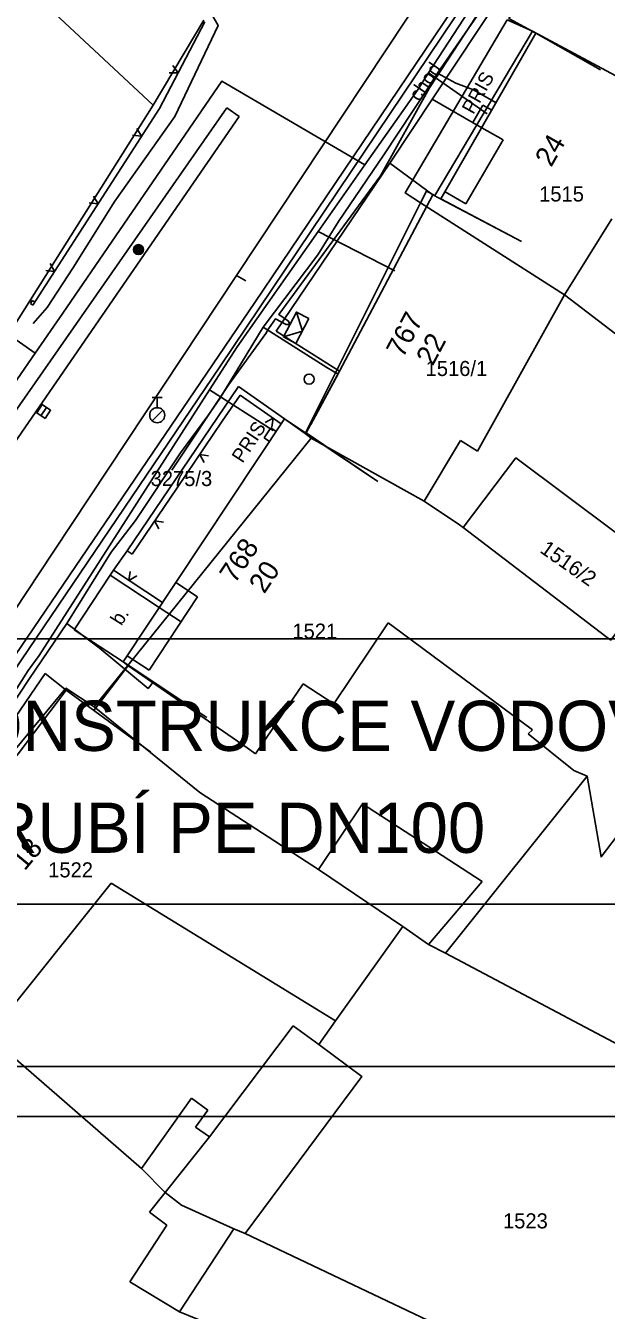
# Model space of a CAD drawing. Extents: x -601580 to 4, y -1204314 to 4.
# Drawn here: x -598967.1 to -598938.2, y -1204055 to -1203991 of the extents above; entities that cross this region are included whole.
import ezdxf

# ---------------------------------------------------------------- set-up
doc = ezdxf.new("R2010")
doc.units = 0
for name, color, linetype in [('00-EON NN', 7, 'Continuous'), ('00-INNOGY-NTL', 7, 'Continuous'), ('00-KN-HRANICE PARCEL', 7, 'Continuous'), ('00-KN-PARC. CISLA', 7, 'Continuous'), ('00-KN-VNITRNI KRESBA', 7, 'Continuous'), ('00-POLOHOPIS', 7, 'Continuous'), ('00-RAZÍTKO', 7, 'Continuous'), ('00-SITE KOM. KABEL', 7, 'Continuous'), ('00-VAK-VODA-RAD IGIS', 7, 'Continuous'), ('11-REKONSTRUKCE VODOVOD', 7, 'Continuous'), ('11-REKONSTRUKCE VODOVOD POPIS', 7, 'Continuous'), ('Vrstva 25', 7, 'Continuous'), ('Vrstva 27', 7, 'Continuous'), ('Vrstva 28', 7, 'Continuous'), ('Vrstva 9', 7, 'Continuous')]:
    doc.layers.add(name, color=color, linetype=linetype)

# ---------------------------------------------------------------- blocks, each defined once
blk = doc.blocks.new('6.30_44')
at = {"layer": 'Vrstva 27'}
blk.add_line((-0.25, 0), (0.25, 0), dxfattribs=at)
blk.add_lwpolyline([(-0.25, -0.25), (0.25, -0.25), (0.25, 0.25), (-0.25, 0.25)], close=True, dxfattribs=at)
blk = doc.blocks.new('6.14A_94')
at = {"layer": 'Vrstva 28'}
blk.add_circle((0, 0), 0.25, dxfattribs=at)
blk = doc.blocks.new('6.01A_1052')
at = {"layer": 'Vrstva 25'}
for radius in [0.25, 0.2, 0.15, 0.1, 0.05]:
    blk.add_circle((0, 0), radius, dxfattribs=at)
blk = doc.blocks.new('6.13_78')
at = {"layer": 'Vrstva 28'}
for p, q in [((-0.25, 0.875), (0.25, 0.875)), ((0, 0.375), (0, 0.875)), ((-0.258, -0.272), (0.272, 0.258))]:
    blk.add_line(p, q, dxfattribs=at)
blk.add_circle((0, 0), 0.375, dxfattribs=at)
blk = doc.blocks.new('NN630')
at = {"layer": 'Vrstva 9'}
for points in [[(-3, -700), (-703, 0)], [(-703, -700), (-703, 0), (697, 0), (697, -700)], [(-3, -700), (697, 0)], [(-703, -700), (697, -700)]]:
    blk.add_lwpolyline(points, dxfattribs=at)

msp = doc.modelspace()

# ---------------------------------------------------------------- linework, layer by layer
for points in [[(-598795.141, -1204045.311), (-598795.141, -1203896.811), (-599005.141, -1203896.811), (-599005.141, -1204045.311)], [(-598797.641, -1204042.811), (-598797.641, -1203899.311), (-599002.641, -1203899.311), (-599002.641, -1204042.811)]]:
    msp.add_lwpolyline(points, close=True)
at = {"layer": '00-EON NN'}
for points in [[(-598965.462, -1203968.121), (-598964.601, -1203968.067), (-598963.511, -1203967.599), (-598962.251, -1203967.089), (-598958.931, -1203969.219), (-598959.161, -1203971.649), (-598962.471, -1203977.559), (-598963.191, -1203979.479), (-598962.031, -1203982.659), (-598958.081, -1203989.989), (-598957.511, -1203990.979), (-598959.671, -1203995.499), (-598962.651, -1203999.729), (-598964.751, -1204003.059), (-598966.021, -1204005.009), (-598966.718, -1204005.819)], [(-598944.667, -1203990.518), (-598946.985, -1203994.085), (-598949.421, -1203998.459), (-598954.489, -1204005.367), (-598954.001, -1204005.699), (-598953.936, -1204005.859), (-598954.118, -1204005.871), (-598954.648, -1204005.574), (-598954.997, -1204006.079), (-598955.135, -1204006.314), (-598956.972, -1204008.86), (-598959.816, -1204013.114)]]:
    msp.add_lwpolyline(points, dxfattribs=at)
at = {"layer": '00-INNOGY-NTL'}
for p, q in [((-598947.031, -1203993.329), (-598944.111, -1203995.379)), ((-598952.531, -1204001.229), (-598948.711, -1204003.199)), ((-598968.021, -1204006.319), (-598966.621, -1204007.289)), ((-598957.941, -1204009.119), (-598954.771, -1204011.149))]:
    msp.add_line(p, q, dxfattribs=at)
for points in [[(-599005.341, -1204091.589), (-599005.131, -1204090.939), (-599004.091, -1204087.809), (-599003.251, -1204085.249), (-599002.821, -1204084.189), (-598999.771, -1204076.569), (-598999.001, -1204074.639), (-598993.761, -1204064.399), (-598991.641, -1204060.589), (-598988.091, -1204054.209), (-598981.981, -1204044.629), (-598975.361, -1204035.079), (-598972.971, -1204031.749), (-598968.721, -1204025.819), (-598966.971, -1204023.099), (-598966.421, -1204022.349), (-598957.941, -1204009.119), (-598956.561, -1204006.979), (-598952.531, -1204001.229), (-598950.211, -1203997.919), (-598947.591, -1203994.199), (-598947.031, -1203993.329), (-598943.331, -1203987.639)], [(-598950.211, -1203997.919), (-598957.331, -1203993.749), (-598965.241, -1204005.299), (-598966.621, -1204007.289), (-598969.171, -1204010.959), (-598975.631, -1204019.399), (-598982.561, -1204026.809), (-598986.721, -1204031.039), (-598990.221, -1204035.209), (-598995.761, -1204042.849)]]:
    msp.add_lwpolyline(points, dxfattribs=at)
at = {"layer": '00-KN-HRANICE PARCEL'}
for p, q in [((-598960.751, -1203994.939), (-598958.221, -1203990.709)), ((-598967.621, -1204005.849), (-598960.751, -1203994.939)), ((-598953.181, -1204011.289), (-598947.441, -1203999.799)), ((-598952.871, -1204011.529), (-598962.001, -1204022.839)), ((-598952.871, -1204011.529), (-598953.181, -1204011.289)), ((-598962.001, -1204022.839), (-598963.681, -1204024.899)), ((-598946.191, -1204037.169), (-598928.481, -1204046.579)), ((-598956.731, -1204050.909), (-598956.161, -1204051.129)), ((-598956.161, -1204051.129), (-598937.191, -1204060.149))]:
    msp.add_line(p, q, dxfattribs=at)
for points in [[(-598960.751, -1203994.939), (-598972.771, -1203983.729), (-598983.821, -1203990.159)], [(-598943.111, -1203990.689), (-598948.191, -1203999.309), (-598947.441, -1203999.799)], [(-598943.111, -1203990.689), (-598941.851, -1203991.249), (-598935.411, -1203994.709), (-598929.461, -1203998.239), (-598921.111, -1204003.439), (-598917.431, -1204005.699)], [(-598947.441, -1203999.799), (-598940.271, -1204004.389), (-598926.021, -1204015.269)], [(-598962.001, -1204022.839), (-598962.241, -1204022.669), (-598954.211, -1204010.559), (-598953.181, -1204011.289)], [(-598945.311, -1204015.969), (-598945.491, -1204015.839), (-598947.251, -1204014.659), (-598952.871, -1204011.529)], [(-598945.311, -1204015.969), (-598942.681, -1204012.509), (-598935.301, -1204018.039), (-598937.961, -1204021.579)], [(-598937.961, -1204021.579), (-598938.201, -1204021.399), (-598945.311, -1204015.969)], [(-598963.681, -1204024.899), (-598965.091, -1204023.979), (-598974.971, -1204035.909)], [(-598963.681, -1204024.899), (-598958.421, -1204029.179), (-598952.521, -1204032.999), (-598948.311, -1204035.849)], [(-598932.471, -1204025.669), (-598932.691, -1204026.019), (-598933.281, -1204025.609), (-598938.441, -1204032.379), (-598939.131, -1204028.359), (-598946.191, -1204037.169)], [(-598956.161, -1204051.129), (-598950.361, -1204043.309), (-598952.501, -1204041.729), (-598951.661, -1204040.549), (-598948.311, -1204035.849)], [(-598948.311, -1204035.849), (-598947.031, -1204036.739), (-598946.191, -1204037.169)], [(-598973.791, -1204036.949), (-598968.911, -1204041.269), (-598968.351, -1204041.779), (-598961.331, -1204047.889), (-598960.151, -1204049.099), (-598959.331, -1204049.719), (-598956.731, -1204050.909)], [(-598956.731, -1204050.909), (-598959.431, -1204055.029), (-598954.871, -1204056.889), (-598959.341, -1204064.129)]]:
    msp.add_lwpolyline(points, dxfattribs=at)
at = {"layer": '00-KN-VNITRNI KRESBA'}
for p, q in [((-598946.721, -1203999.439), (-598941.851, -1203991.249)), ((-598947.441, -1203999.799), (-598947.131, -1203999.219)), ((-598947.131, -1203999.219), (-598946.721, -1203999.439)), ((-598937.911, -1204000.599), (-598940.271, -1204004.389)), ((-598940.271, -1204004.389), (-598944.601, -1204012.169)), ((-598945.441, -1204011.639), (-598947.251, -1204014.659)), ((-598944.601, -1204012.169), (-598945.441, -1204011.639)), ((-598949.041, -1204020.729), (-598951.751, -1204024.749)), ((-598948.801, -1204020.909), (-598949.041, -1204020.729)), ((-598941.861, -1204026.049), (-598948.801, -1204020.909)), ((-598956.061, -1204026.949), (-598962.001, -1204022.839)), ((-598953.281, -1204023.759), (-598955.651, -1204027.239)), ((-598951.751, -1204024.749), (-598953.281, -1204023.759)), ((-598942.071, -1204026.249), (-598941.861, -1204026.049)), ((-598939.801, -1204028.069), (-598942.071, -1204026.249)), ((-598955.651, -1204027.239), (-598956.061, -1204026.949)), ((-598939.801, -1204028.069), (-598939.131, -1204028.359)), ((-598952.521, -1204032.999), (-598950.321, -1204029.729)), ((-598950.321, -1204029.729), (-598947.011, -1204031.879)), ((-598947.011, -1204031.879), (-598944.361, -1204033.599)), ((-598968.911, -1204041.269), (-598962.831, -1204033.689)), ((-598962.831, -1204033.689), (-598951.661, -1204040.549)), ((-598944.361, -1204033.599), (-598947.031, -1204036.739)), ((-598957.941, -1204046.319), (-598953.781, -1204040.799)), ((-598953.781, -1204040.799), (-598952.501, -1204041.729)), ((-598961.331, -1204047.889), (-598958.841, -1204044.399)), ((-598958.841, -1204044.399), (-598958.031, -1204044.989)), ((-598958.031, -1204044.989), (-598958.641, -1204045.839)), ((-598958.641, -1204045.839), (-598957.941, -1204046.319)), ((-598957.941, -1204046.319), (-598960.151, -1204049.099)), ((-598960.151, -1204049.099), (-598960.931, -1204050.069)), ((-598960.931, -1204050.069), (-598960.061, -1204050.719)), ((-598961.911, -1204053.539), (-598960.061, -1204050.719)), ((-598959.431, -1204055.029), (-598961.911, -1204053.539))]:
    msp.add_line(p, q, dxfattribs=at)
at = {"layer": '00-POLOHOPIS'}
for p, q in [((-598955.685, -1204004.762), (-598941.024, -1203983.056)), ((-598948.955, -1203997.835), (-598942.742, -1203988.446)), ((-598957.073, -1203995.075), (-598974.227, -1204019.66)), ((-598956.461, -1203995.502), (-598957.073, -1203995.075)), ((-598946.847, -1203994.649), (-598944.385, -1203996.063)), ((-598944.836, -1203995.804), (-598944.337, -1203994.936)), ((-598944.337, -1203994.936), (-598943.886, -1203995.195)), ((-598981.689, -1204032.108), (-598956.461, -1203995.502)), ((-598943.325, -1203996.67), (-598944.386, -1203996.062)), ((-598943.325, -1203996.67), (-598945.172, -1203999.849)), ((-598954.625, -1204006.203), (-598948.955, -1203997.835)), ((-598948.955, -1203997.835), (-598946.819, -1203999.4)), ((-598945.172, -1203999.849), (-598946.213, -1203999.253)), ((-598966.77, -1204004.674), (-598966.862, -1204004.817)), ((-598966.77, -1204004.674), (-598966.644, -1204004.755)), ((-598967.595, -1204022.313), (-598955.685, -1204004.762)), ((-598966.862, -1204004.817), (-598966.736, -1204004.898)), ((-598951.461, -1204008.182), (-598954.625, -1204006.203)), ((-598952.895, -1204010.84), (-598951.532, -1204008.314)), ((-598962.048, -1204017.134), (-598956.492, -1204008.956)), ((-598956.492, -1204008.956), (-598954.205, -1204010.563)), ((-598955.218, -1204011.51), (-598954.886, -1204011.01)), ((-598954.886, -1204011.01), (-598954.619, -1204011.187)), ((-598955.218, -1204011.51), (-598954.951, -1204011.687)), ((-598962.731, -1204018.102), (-598962.048, -1204017.134)), ((-598961.8, -1204017.303), (-598962.048, -1204017.134)), ((-598962.731, -1204018.102), (-598962.895, -1204018.353)), ((-598964.674, -1204021.073), (-598962.895, -1204018.353)), ((-598960.441, -1204019.958), (-598962.895, -1204018.353)), ((-598958.532, -1204019.431), (-598959.616, -1204018.713)), ((-598958.532, -1204019.431), (-598960.954, -1204023.085)), ((-598959.357, -1204020.676), (-598960.441, -1204019.958)), ((-598962.238, -1204022.669), (-598964.674, -1204021.073)), ((-598960.954, -1204023.085), (-598962.038, -1204022.367)), ((-598961.975, -1204022.83), (-598963.71, -1204025.081)), ((-598968.333, -1204026.481), (-598966.132, -1204023.248)), ((-598966.132, -1204023.248), (-598965.076, -1204024.081))]:
    msp.add_line(p, q, dxfattribs=at)
for points in [[(-598938.473, -1203993.186), (-598941.687, -1203991.354), (-598943.033, -1203990.624), (-598941.953, -1203988.957), (-598939.552, -1203985.359), (-598938.792, -1203984.163), (-598940.397, -1203983.248), (-598937.06, -1203978.41), (-598932.944, -1203981.249)], [(-598960.436, -1203995.108), (-598958.18, -1203990.796)], [(-598942.399, -1204001.737), (-598946.414, -1203999.604), (-598941.687, -1203991.354), (-598938.473, -1203993.186)], [(-598959.956, -1203993.328), (-598959.509, -1203993.336), (-598959.771, -1203992.973)], [(-598966.736, -1204004.898), (-598960.436, -1203995.108)], [(-598961.769, -1203996.44), (-598961.324, -1203996.489), (-598961.553, -1203996.104)], [(-598963.934, -1203999.804), (-598963.489, -1203999.852), (-598963.717, -1203999.468)], [(-598942.399, -1204001.737), (-598946.819, -1203999.4), (-598951.461, -1204008.182), (-598953.123, -1204011.263), (-598949.563, -1204013.688)], [(-598966.098, -1204003.168), (-598965.654, -1204003.216), (-598965.882, -1204002.831)], [(-598959.552, -1204013.994), (-598957.304, -1204010.685), (-598956.415, -1204009.377)], [(-598956.415, -1204009.377), (-598954.377, -1204010.808)], [(-598949.563, -1204013.688), (-598954.205, -1204010.563), (-598959.616, -1204018.713), (-598962.238, -1204022.669), (-598958.07, -1204025.431)], [(-598954.845, -1204010.969), (-598954.779, -1204010.526), (-598955.172, -1204010.739)], [(-598957.985, -1204012.399), (-598958.428, -1204012.34), (-598958.21, -1204012.73)], [(-598961.8, -1204017.302), (-598959.552, -1204013.994)], [(-598960.233, -1204015.708), (-598960.676, -1204015.648), (-598960.457, -1204016.038)], [(-598960.277, -1204019.706), (-598962.731, -1204018.102)], [(-598961.899, -1204018.168), (-598961.951, -1204018.612), (-598961.564, -1204018.387)], [(-598971.277, -1204039.077), (-598973.693, -1204036.962), (-598974.81, -1204035.948), (-598972.204, -1204032.94), (-598967.475, -1204027.237), (-598965.076, -1204024.081), (-598960.868, -1204027.162)]]:
    msp.add_lwpolyline(points, dxfattribs=at)
at = {"layer": '00-RAZÍTKO'}
for points in [[(-599005.242, -1203896.811), (-598795.141, -1203896.811), (-598795.141, -1204045.311), (-599005.242, -1204045.311)], [(-599005.242, -1203899.311), (-598797.641, -1203899.311), (-598797.641, -1204042.811), (-599005.242, -1204042.811)]]:
    msp.add_lwpolyline(points, dxfattribs=at)
at = {"layer": '00-SITE KOM. KABEL'}
for points in [[(-598983.211, -1204049.029), (-598984.421, -1204048.099), (-598967.311, -1204022.559), (-598957.421, -1204007.979), (-598945.701, -1203990.539), (-598943.221, -1203986.789), (-598942.991, -1203984.659), (-598936.941, -1203975.459), (-598934.621, -1203973.279), (-598927.721, -1203962.939), (-598909.841, -1203938.099), (-598898.481, -1203923.139)], [(-598946.581, -1203993.339), (-598943.981, -1203989.569), (-598943.521, -1203988.429), (-598941.871, -1203985.819), (-598940.741, -1203983.109), (-598938.401, -1203979.709)], [(-598946.581, -1203993.339), (-598947.051, -1203994.079), (-598949.261, -1203997.419), (-598951.521, -1204000.739), (-598952.551, -1204002.399), (-598955.271, -1204005.999)], [(-598944.801, -1203994.179), (-598945.681, -1203993.839), (-598946.581, -1203993.339)], [(-598943.671, -1203994.819), (-598944.801, -1203994.179), (-598945.681, -1203993.839), (-598946.581, -1203993.339)], [(-598949.261, -1203997.419), (-598947.051, -1203994.079)], [(-598952.551, -1204002.399), (-598951.521, -1204000.739)], [(-598965.041, -1204020.749), (-598962.831, -1204017.209), (-598961.631, -1204015.619), (-598959.391, -1204012.259), (-598958.031, -1204010.409), (-598957.431, -1204009.549), (-598955.271, -1204005.999)], [(-598957.431, -1204009.549), (-598955.271, -1204005.999)], [(-598951.541, -1204008.339), (-598952.091, -1204007.999), (-598955.271, -1204005.999)], [(-598958.031, -1204010.409), (-598957.431, -1204009.549)], [(-598961.631, -1204015.619), (-598959.391, -1204012.259)], [(-598965.041, -1204020.749), (-598962.831, -1204017.209)], [(-598965.041, -1204020.749), (-598966.901, -1204023.489), (-598968.531, -1204025.929), (-598969.661, -1204027.609), (-598970.351, -1204028.669)], [(-598965.041, -1204020.749), (-598966.901, -1204023.489)], [(-598960.741, -1204023.669), (-598961.001, -1204023.989), (-598963.441, -1204021.969), (-598965.041, -1204020.749)]]:
    msp.add_lwpolyline(points, dxfattribs=at)
at = {"layer": '00-VAK-VODA-RAD IGIS'}
for points in [[(-598939.946, -1203977.592), (-598942.641, -1203981.348), (-598943.971, -1203984.228), (-598944.931, -1203985.818), (-598956.591, -1204003.418), (-598965.731, -1204017.208), (-598974.871, -1204031.008), (-598977.061, -1204033.198), (-598983.911, -1204044.168), (-598986.961, -1204049.468), (-598990.591, -1204056.048), (-598994.634, -1204063.36), (-599001.351, -1204075.798), (-599010.001, -1204098.838), (-599016.452, -1204114.902), (-599018.717, -1204120.54), (-599024.191, -1204130.198), (-599033.501, -1204145.528), (-599038.841, -1204153.758), (-599042.18, -1204157.387), (-599042.541, -1204158.028)], [(-598956.591, -1204003.418), (-598956.134, -1204003.693)]]:
    msp.add_lwpolyline(points, dxfattribs=at)
at = {"layer": '11-REKONSTRUKCE VODOVOD'}
msp.add_lwpolyline([(-598979.913, -1204021.511), (-598907.344, -1204021.511), (-598907.344, -1204034.732), (-598979.913, -1204034.732)], close=True, dxfattribs=at)
at = {"layer": '11-REKONSTRUKCE VODOVOD POPIS'}
msp.add_lwpolyline([(-598979.913, -1204021.511), (-598907.344, -1204021.511), (-598907.344, -1204034.732), (-598979.913, -1204034.732)], close=True, dxfattribs=at)

# ---------------------------------------------------------------- block references
at = {"layer": '00-EON NN', "xscale": 0.001, "yscale": 0.001, "rotation": 62.139911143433}
msp.add_blockref('NN630', (-598953.936, -1204005.858), dxfattribs=at)
at = {"layer": '00-POLOHOPIS', "rotation": -90.00000000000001}
for name, p in [('6.01A_1052', (-598961.478, -1204002.135)), ('6.14A_94', (-598952.984, -1204008.584))]:
    msp.add_blockref(name, p, dxfattribs=at)
at = {"layer": '00-POLOHOPIS'}
msp.add_blockref('6.13_78', (-598960.545, -1204010.381), dxfattribs=at)
at = {"layer": '00-POLOHOPIS', "xscale": 1.00000014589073, "yscale": 1.0000001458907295, "rotation": 56.403762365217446}
msp.add_blockref('6.30_44', (-598966.202, -1204010.2), dxfattribs=at)

# ---------------------------------------------------------------- texts
at = {"layer": '00-KN-PARC. CISLA'}
for s, p in [('1515', (-598941.526, -1203999.739)), ('1516/1', (-598947.18, -1204008.429)), ('3275/3', (-598960.874, -1204013.909)), ('1521', (-598953.815, -1204021.509)), ('1522', (-598965.976, -1204033.399)), ('1523', (-598943.326, -1204050.879))]:
    msp.add_text(s, height=0.75, dxfattribs=at).set_placement(p)
msp.add_text('1516/2', height=0.75, rotation=325, dxfattribs=at).set_placement((-598941.534, -1204017.183))
at = {"layer": '00-POLOHOPIS'}
for s, height, rotation, p in [('chod.', 0.7, 55.85334, (-598947.488, -1203994.802)), ('PRIS', 0.7, 60.83472, (-598944.804, -1203995.439)), ('24', 1, 60.17524, (-598940.924, -1203998.066)), ('767', 1, 62.13991, (-598948.31, -1204007.572)), ('22', 1, 62.13991, (-598946.823, -1204007.967)), ('PRIS', 0.7, 56.41584, (-598956.302, -1204012.809)), ('768', 1, 56.41877, (-598956.678, -1204018.808)), ('20', 1, 56.41877, (-598955.215, -1204019.316)), ('b.', 0.7, 57.9182, (-598962.33, -1204020.9)), ('18', 1, 50.33405, (-598967.148, -1204033.11))]:
    msp.add_text(s, height=height, rotation=rotation, dxfattribs=at).set_placement(p)
at = {"layer": '11-REKONSTRUKCE VODOVOD'}
for s, p in [('REKONSTRUKCE VODOVODU 26,60 m', (-598976.723, -1204027.099)), (' POTRUBÍ PE DN100 ', (-598976.723, -1204032.176))]:
    msp.add_text(s, height=2.5, dxfattribs=at).set_placement(p)

doc.saveas('drawing.dxf')
